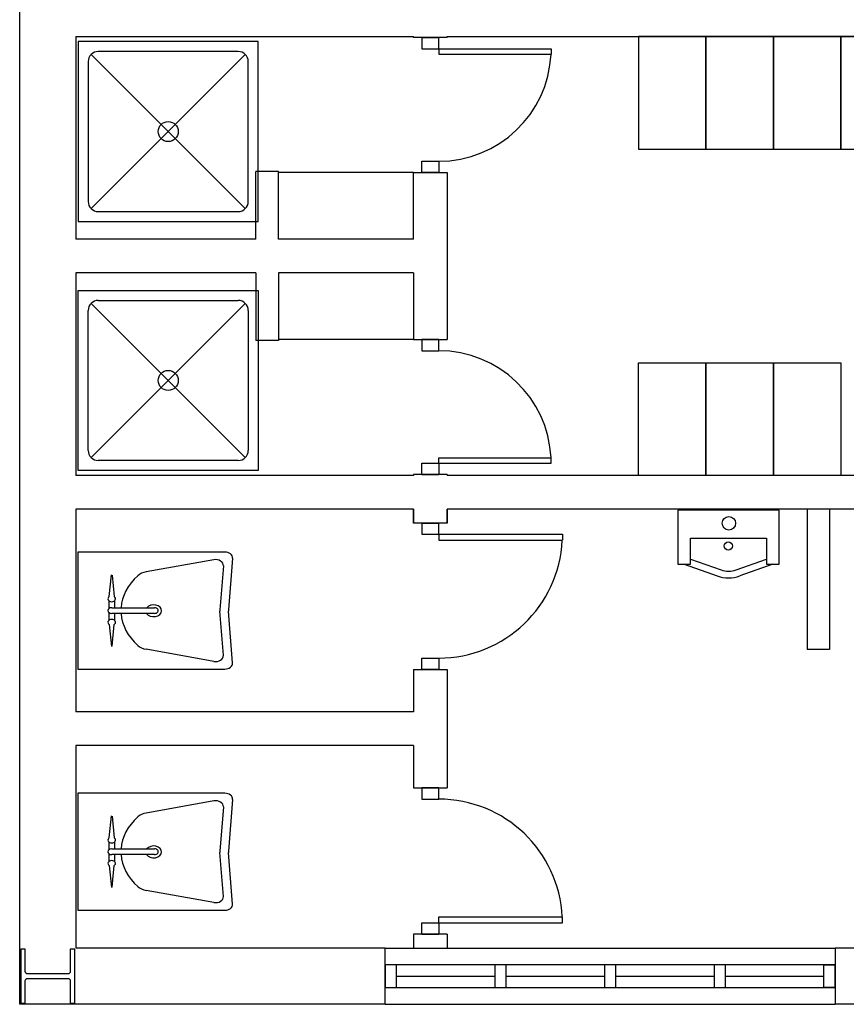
# Model space of a CAD drawing. Header units: millimetres. Extents: x -559 to 10735, y -2326 to 222.
# Tile 620 of 656: x 8330 to 8350, y -1403 to -1380. Entities that reach past the tile are written whole.
import ezdxf

# ---------------------------------------------------------------- set-up
doc = ezdxf.new("R2010")
doc.units = ezdxf.units.MM
doc.header["$LTSCALE"] = 4
doc.layers.add('Planta Baixa', color=251, linetype='Continuous')

# ---------------------------------------------------------------- blocks, each defined once
blk = doc.blocks.new('AUD18D1S-flat-45-flat-1')
at = {"color": 9}
for p, q in [((-0.075, 0), (0.075, 0)), ((0.075, -0.65), (-0.075, -0.65))]:
    blk.add_line(p, q, dxfattribs=at)
blk = doc.blocks.new('AUD19D1S-flat-45-flat-1')
at = {"color": 9}
for p, q in [((0, 0), (0, 0)), ((0, -0.65), (0, -0.65))]:
    blk.add_line(p, q, dxfattribs=at)
blk = doc.blocks.new('AUD37D1S-flat-117-flat-1')
at = {"color": 9}
for p, q in [((0.0375, 0), (-0.0375, 0)), ((-0.0375, 0), (-0.0375, -0.05)), ((0.0375, -0.05), (0.0375, 0)), ((-0.0375, -0.05), (0.0375, -0.05))]:
    blk.add_line(p, q, dxfattribs=at)
at = {"color": 9, "oblique": 22.6199, "width": 1.083333, "flags": 3}
for p in [(-0.0375, -0.05), (0, -0.05), (0.0375, -0.05)]:
    blk.add_attdef('JAMBPT', p, '', height=0.00588, rotation=326.3099, dxfattribs=at)
at = {"color": 9, "width": 0.666667, "flags": 3}
for p in [(0, -0.05), (0.0375, -0.05)]:
    blk.add_attdef('JAMBPT', p, '', height=0.0075, rotation=270, dxfattribs=at)
blk = doc.blocks.new('AUD37D1S-flat-116-flat-1')
at = {"color": 9}
for p, q in [((-0.0375, 0.05), (0.0375, 0.05)), ((-0.0375, 0), (-0.0375, 0.05)), ((0.0375, 0.05), (0.0375, 0)), ((0.0375, 0), (-0.0375, 0))]:
    blk.add_line(p, q, dxfattribs=at)
at = {"color": 9, "text_generation_flag": 4, "flags": 3}
for p, height, rotation, width in [((-0.0375, 0.05), 0.00588, 33.6901, 1.083333), ((0, 0.05), 0.0075, 90, 0.666667), ((0, 0.05), 0.00588, 33.6901, 1.083333), ((0.0375, 0.05), 0.0075, 90, 0.666667), ((0.0375, 0.05), 0.00588, 33.6901, 1.083333)]:
    blk.add_attdef('JAMBPT', p, '', height=height, rotation=rotation, dxfattribs=dict(at, width=width))
blk = doc.blocks.new('AUD41D1S-flat-30-flat-1')
at = {"color": 9}
for p, q in [((0.0375, 0.325), (-0.0375, 0.325)), ((-0.0375, -0.325), (0.0375, -0.325))]:
    blk.add_line(p, q, dxfattribs=at)
blk = doc.blocks.new('AUD30D1S-flat-10-flat-1')
at = {"color": 9}
for p, q in [((0, -0.275), (0, -0.2483)), ((0, -0.2483), (0.5498, -0.2483)), ((0.5498, -0.275), (0.5498, -0.2483)), ((0, -0.275), (0.5498, -0.275))]:
    blk.add_line(p, q, dxfattribs=at)
blk.add_ellipse((0, -0.275), major_axis=(-0.3888, 0.3888), ratio=1, start_param=3.975621, end_param=5.497787, dxfattribs=at)
blk = doc.blocks.new('A1064DA-flat-4-flat-1')
at = {"color": 9}
for p, q in [((0, -0.4), (0, 0.4)), ((0, 0.4), (0.8, 0.4)), ((0.8, 0.4), (0.8, -0.4)), ((0.0889, 0.3556), (0.7111, 0.3556)), ((0.0444, -0.3111), (0.0444, 0.3111)), ((0.7425, 0.3425), (0.0575, -0.3425)), ((0.0575, 0.3425), (0.7425, -0.3425)), ((0.7556, 0.3111), (0.7556, -0.3111)), ((0.7111, -0.3556), (0.0889, -0.3556)), ((0.8, -0.4), (0, -0.4))]:
    blk.add_line(p, q, dxfattribs=at)
for centre, major_axis, start_param, end_param in [((0.0889, 0.3111), (0.0314, -0.0314), 2.356194, 3.926992), ((0.7111, 0.3111), (0.0314, -0.0314), 0.785397, 2.356195), ((0.4, 0), (0.0314, -0.0314), 0.785398, 7.068583), ((0.0889, -0.3111), (-0.0314, -0.0314), -0.785399, 0.785399), ((0.7111, -0.3111), (-0.0314, -0.0314), 0.785397, 2.356195)]:
    blk.add_ellipse(centre, major_axis=major_axis, ratio=1, start_param=start_param, end_param=end_param, dxfattribs=at)
blk = doc.blocks.new('A1138DD-flat-2-flat-1')
at = {"color": 9}
for p, q in [((0, 0.26), (0, -0.26)), ((0.6534, 0.26), (0, 0.26)), ((0.6043, 0.2256), (0.3034, 0.1719)), ((0.6879, 0.2325), (0.6703, 0.003)), ((0.6467, 0.1988), (0.6317, 0.003)), ((0.1398, 0.0618), (0.1492, 0.159)), ((0.1524, 0.1576), (0.1615, 0.0618)), ((0.1389, 0.0091), (0.1389, 0.0429)), ((0.1507, 0.0127), (0.3408, 0.0127)), ((0.1625, 0.0429), (0.1625, 0.0127)), ((0.1389, -0.0429), (0.1389, -0.0091)), ((0.3408, -0.0127), (0.1507, -0.0127)), ((0.1625, -0.0127), (0.1625, -0.0429)), ((0.6467, -0.1988), (0.6317, -0.003)), ((0.6879, -0.2325), (0.6703, -0.003)), ((0.1398, -0.0618), (0.1492, -0.159)), ((0.1524, -0.1576), (0.1615, -0.0618)), ((0.6043, -0.2256), (0.3034, -0.1719)), ((0, -0.26), (0.6534, -0.26))]:
    blk.add_line(p, q, dxfattribs=at)
for centre, major_axis, start_param, end_param in [((0.6123, 0.2003), (0.0345, 0), -0.057781, 1.803372), ((0.6534, 0.234), (0.0345, 0), -0.057781, 1.570796), ((0.5115, 0), (0.3197, 0), 2.444575, 3.088713), ((0.3193, 0.1213), (-0.069, 0), -1.33822, -0.697017), ((0.1507, 0.052), (-0.0169, 0), -0.873805, 4.014592), ((0.1507, 0), (-0.0169, 0), -1.570796, 1.570796), ((0.3369, -0.0007), (-0.035, 0), 0.474851, 5.750777), ((0.3408, 0), (-0.0169, 0), 1.570796, 4.712389), ((0.7006, 0), (-0.069, 0), -0.057781, 0.057781), ((0.7392, 0), (-0.069, 0), -0.057781, 0.057781), ((0.1507, -0.052), (-0.0169, 0), 2.268617, 7.15699), ((0.5115, 0), (-0.3197, 0), 0.05288, 0.697017), ((0.3193, -0.1213), (0.069, 0), -2.444575, -1.803372), ((0.6123, -0.2003), (-0.0345, 0), 1.33822, 3.199374), ((0.6534, -0.234), (-0.0345, 0), 1.570796, 3.199374)]:
    blk.add_ellipse(centre, major_axis=major_axis, ratio=0.753623, start_param=start_param, end_param=end_param, dxfattribs=at)
blk = doc.blocks.new('A1163DA-flat-1-flat-1')
at = {"color": 9}
for p, q in [((-0.1687, -0.2173), (-0.0336, -0.2656)), ((0.0336, -0.2656), (0.1687, -0.2173)), ((-0.1969, -0.24), (-0.0504, -0.2923)), ((0.1969, -0.24), (0.0504, -0.2923))]:
    blk.add_line(p, q, dxfattribs=at)
blk.add_lwpolyline([(-0.225, 0), (-0.225, -0.24), (-0.1687, -0.24), (-0.1687, -0.1244), (0.1687, -0.1244), (0.1687, -0.24), (0.225, -0.24), (0.225, 0)], close=True, dxfattribs=at)
for centre, radius in [((0.0014, -0.0582), 0.03), ((-0.0011, -0.159), 0.018)]:
    blk.add_circle(centre, radius, dxfattribs=at)
for centre, radius in [((0, -0.151), 0.15), ((0, -0.1714), 0.1)]:
    blk.add_arc(centre, radius, 250.355, 289.645, dxfattribs=at)
blk = doc.blocks.new('A1095D1-flat-22-flat-1')
at = {"color": 9}
for p, q in [((-0.3, 0), (-0.3, -0.5)), ((0, 0), (-0.3, 0)), ((0, -0.5), (0, 0)), ((-0.3, -0.5), (0, -0.5))]:
    blk.add_line(p, q, dxfattribs=at)
blk = doc.blocks.new('A1095D1-flat-21-flat-1')
at = {"color": 9}
for p, q in [((-0.3, 0), (-0.3, -0.5)), ((0, 0), (-0.3, 0)), ((0, -0.5), (0, 0)), ((-0.3, -0.5), (0, -0.5))]:
    blk.add_line(p, q, dxfattribs=at)
blk = doc.blocks.new('A1095D1-flat-18-flat-1')
at = {"color": 9}
for p, q in [((-0.3, 0), (-0.3, -0.5)), ((0, 0), (-0.3, 0)), ((0, -0.5), (0, 0)), ((-0.3, -0.5), (0, -0.5))]:
    blk.add_line(p, q, dxfattribs=at)
blk = doc.blocks.new('A1095D1-flat-17-flat-1')
at = {"color": 9}
for p, q in [((-0.3, 0), (-0.3, -0.5)), ((0, 0), (-0.3, 0)), ((0, -0.5), (0, 0)), ((-0.3, -0.5), (0, -0.5))]:
    blk.add_line(p, q, dxfattribs=at)
blk = doc.blocks.new('A1138DD-flat-1-flat-1')
at = {"color": 9}
for p, q in [((0, 0.26), (0, -0.26)), ((0.6534, 0.26), (0, 0.26)), ((0.6043, 0.2256), (0.3034, 0.1719)), ((0.6879, 0.2325), (0.6703, 0.003)), ((0.6467, 0.1988), (0.6317, 0.003)), ((0.1398, 0.0618), (0.1492, 0.159)), ((0.1524, 0.1576), (0.1615, 0.0618)), ((0.1389, 0.0091), (0.1389, 0.0429)), ((0.1507, 0.0127), (0.3408, 0.0127)), ((0.1625, 0.0429), (0.1625, 0.0127)), ((0.1389, -0.0429), (0.1389, -0.0091)), ((0.3408, -0.0127), (0.1507, -0.0127)), ((0.1625, -0.0127), (0.1625, -0.0429)), ((0.6467, -0.1988), (0.6317, -0.003)), ((0.6879, -0.2325), (0.6703, -0.003)), ((0.1398, -0.0618), (0.1492, -0.159)), ((0.1524, -0.1576), (0.1615, -0.0618)), ((0.6043, -0.2256), (0.3034, -0.1719)), ((0, -0.26), (0.6534, -0.26))]:
    blk.add_line(p, q, dxfattribs=at)
for centre, major_axis, start_param, end_param in [((0.6123, 0.2003), (0.0345, 0), -0.057781, 1.803372), ((0.6534, 0.234), (0.0345, 0), -0.057781, 1.570796), ((0.5115, 0), (0.3197, 0), 2.444575, 3.088713), ((0.3193, 0.1213), (-0.069, 0), -1.33822, -0.697017), ((0.1507, 0.052), (-0.0169, 0), -0.873805, 4.014592), ((0.1507, 0), (-0.0169, 0), -1.570796, 1.570796), ((0.3369, -0.0007), (-0.035, 0), 0.474851, 5.750777), ((0.3408, 0), (-0.0169, 0), 1.570796, 4.712389), ((0.7006, 0), (-0.069, 0), -0.057781, 0.057781), ((0.7392, 0), (-0.069, 0), -0.057781, 0.057781), ((0.1507, -0.052), (-0.0169, 0), 2.268617, 7.15699), ((0.5115, 0), (-0.3197, 0), 0.05288, 0.697017), ((0.3193, -0.1213), (-0.069, 0), 0.697017, 1.33822), ((0.6123, -0.2003), (0.0345, 0), -1.803372, 0.057781), ((0.6534, -0.234), (-0.0345, 0), 1.570796, 3.199374)]:
    blk.add_ellipse(centre, major_axis=major_axis, ratio=0.753623, start_param=start_param, end_param=end_param, dxfattribs=at)
blk = doc.blocks.new('AUD18D1S-flat-40-flat-1')
at = {"color": 9}
for p, q in [((-0.075, 0), (0.075, 0)), ((0.075, -0.6), (-0.075, -0.6))]:
    blk.add_line(p, q, dxfattribs=at)
blk = doc.blocks.new('AUD19D1S-flat-40-flat-1')
at = {"color": 9}
for p, q in [((0, 0), (0, 0)), ((0, -0.6), (0, -0.6))]:
    blk.add_line(p, q, dxfattribs=at)
blk = doc.blocks.new('AUD37D1S-flat-104-flat-1')
at = {"color": 9}
for p, q in [((0.0375, 0), (-0.0375, 0)), ((-0.0375, 0), (-0.0375, -0.05)), ((0.0375, -0.05), (0.0375, 0)), ((-0.0375, -0.05), (0.0375, -0.05))]:
    blk.add_line(p, q, dxfattribs=at)
at = {"color": 9, "oblique": 22.6199, "width": 1.083333, "flags": 3}
for p in [(-0.0375, -0.05), (0, -0.05), (0.0375, -0.05)]:
    blk.add_attdef('JAMBPT', p, '', height=0.00588, rotation=326.3099, dxfattribs=at)
at = {"color": 9, "width": 0.666667, "flags": 3}
for p in [(0, -0.05), (0.0375, -0.05)]:
    blk.add_attdef('JAMBPT', p, '', height=0.0075, rotation=270, dxfattribs=at)
blk = doc.blocks.new('AUD37D1S-flat-103-flat-1')
at = {"color": 9}
for p, q in [((-0.0375, 0.05), (0.0375, 0.05)), ((-0.0375, 0), (-0.0375, 0.05)), ((0.0375, 0.05), (0.0375, 0)), ((0.0375, 0), (-0.0375, 0))]:
    blk.add_line(p, q, dxfattribs=at)
at = {"color": 9, "text_generation_flag": 4, "flags": 3}
for p, height, rotation, width in [((-0.0375, 0.05), 0.00588, 33.6901, 1.083333), ((0, 0.05), 0.0075, 90, 0.666667), ((0, 0.05), 0.00588, 33.6901, 1.083333), ((0.0375, 0.05), 0.0075, 90, 0.666667), ((0.0375, 0.05), 0.00588, 33.6901, 1.083333)]:
    blk.add_attdef('JAMBPT', p, '', height=height, rotation=rotation, dxfattribs=dict(at, width=width))
blk = doc.blocks.new('AUD41D1S-flat-26-flat-1')
at = {"color": 9}
for p, q in [((0.0375, 0.3), (-0.0375, 0.3)), ((-0.0375, -0.3), (0.0375, -0.3))]:
    blk.add_line(p, q, dxfattribs=at)
blk = doc.blocks.new('AUD30D1S-flat-9-flat-1')
at = {"color": 9}
for p, q in [((0, -0.25), (0, -0.2257)), ((0, -0.2257), (0.4999, -0.2257)), ((0, -0.25), (0.4999, -0.25)), ((0.4999, -0.25), (0.4999, -0.2257))]:
    blk.add_line(p, q, dxfattribs=at)
blk.add_ellipse((0, -0.25), major_axis=(-0.3535, 0.3535), ratio=1, start_param=3.975621, end_param=5.497787, dxfattribs=at)
blk = doc.blocks.new('AUD41D1S-flat-25-flat-1')
at = {"color": 9}
for p, q in [((-0.0375, 0.3), (0.0375, 0.3)), ((0.0375, -0.3), (-0.0375, -0.3))]:
    blk.add_line(p, q, dxfattribs=at)
blk = doc.blocks.new('AUD37D1S-flat-102-flat-1')
at = {"color": 9}
for p, q in [((0.0375, 0), (-0.0375, 0)), ((-0.0375, 0), (-0.0375, -0.05)), ((0.0375, -0.05), (0.0375, 0)), ((-0.0375, -0.05), (0.0375, -0.05))]:
    blk.add_line(p, q, dxfattribs=at)
at = {"color": 9, "oblique": 22.6199, "width": 1.083333, "flags": 3}
for p in [(-0.0375, -0.05), (0, -0.05), (0.0375, -0.05)]:
    blk.add_attdef('JAMBPT', p, '', height=0.00588, rotation=326.3099, dxfattribs=at)
at = {"color": 9, "width": 0.666667, "flags": 3}
for p in [(0, -0.05), (0.0375, -0.05)]:
    blk.add_attdef('JAMBPT', p, '', height=0.0075, rotation=270, dxfattribs=at)
blk = doc.blocks.new('AUD37D1S-flat-101-flat-1')
at = {"color": 9}
for p, q in [((-0.0375, 0.05), (0.0375, 0.05)), ((-0.0375, 0), (-0.0375, 0.05)), ((0.0375, 0.05), (0.0375, 0)), ((0.0375, 0), (-0.0375, 0))]:
    blk.add_line(p, q, dxfattribs=at)
at = {"color": 9, "text_generation_flag": 4, "flags": 3}
for p, height, rotation, width in [((-0.0375, 0.05), 0.00588, 33.6901, 1.083333), ((0, 0.05), 0.0075, 90, 0.666667), ((0, 0.05), 0.00588, 33.6901, 1.083333), ((0.0375, 0.05), 0.0075, 90, 0.666667), ((0.0375, 0.05), 0.00588, 33.6901, 1.083333)]:
    blk.add_attdef('JAMBPT', p, '', height=height, rotation=rotation, dxfattribs=dict(at, width=width))
blk = doc.blocks.new('AUD19D1S-flat-39-flat-1')
at = {"color": 9}
for p, q in [((0, 0.6), (0, 0.6)), ((0, 0), (0, 0))]:
    blk.add_line(p, q, dxfattribs=at)
blk = doc.blocks.new('AUD18D1S-flat-39-flat-1')
at = {"color": 9}
for p, q in [((0.075, 0.6), (-0.075, 0.6)), ((-0.075, 0), (0.075, 0))]:
    blk.add_line(p, q, dxfattribs=at)
blk = doc.blocks.new('A1064DA-flat-3-flat-1')
at = {"color": 9}
for p, q in [((0.8, 0.4), (0, 0.4)), ((0, 0.4), (0, -0.4)), ((0.8, -0.4), (0.8, 0.4)), ((0.7111, 0.3556), (0.0889, 0.3556)), ((0.0444, 0.3111), (0.0444, -0.3111)), ((0.7425, -0.3425), (0.0575, 0.3425)), ((0.0575, -0.3425), (0.7425, 0.3425)), ((0.7556, -0.3111), (0.7556, 0.3111)), ((0.0889, -0.3556), (0.7111, -0.3556)), ((0, -0.4), (0.8, -0.4))]:
    blk.add_line(p, q, dxfattribs=at)
for centre, major_axis, start_param, end_param in [((0.0889, 0.3111), (-0.0314, 0.0314), -0.785399, 0.785399), ((0.7111, 0.3111), (-0.0314, 0.0314), 3.92699, 5.497788), ((0.4, 0), (-0.0314, 0.0314), 3.926991, 10.210176), ((0.0889, -0.3111), (0.0314, 0.0314), 2.356194, 3.926992), ((0.7111, -0.3111), (0.0314, 0.0314), 3.92699, 5.497788)]:
    blk.add_ellipse(centre, major_axis=major_axis, ratio=1, start_param=start_param, end_param=end_param, dxfattribs=at)
blk = doc.blocks.new('AUD30D1S-flat-8-flat-1')
at = {"color": 9}
for p, q in [((0, 0.25), (0, 0.2257)), ((0, 0.25), (0.4999, 0.25)), ((0, 0.2257), (0.4999, 0.2257)), ((0.4999, 0.25), (0.4999, 0.2257))]:
    blk.add_line(p, q, dxfattribs=at)
blk.add_ellipse((0, 0.25), major_axis=(-0.3535, -0.3535), ratio=1, start_param=0.785398, end_param=2.307564, dxfattribs=at)
blk = doc.blocks.new('A1095D1-flat-16-flat-1')
at = {"color": 9}
for p, q in [((-0.3, 0), (-0.3, 0.5)), ((-0.3, 0.5), (0, 0.5)), ((0, 0.5), (0, 0)), ((0, 0), (-0.3, 0))]:
    blk.add_line(p, q, dxfattribs=at)
blk = doc.blocks.new('A1095D1-flat-15-flat-1')
at = {"color": 9}
for p, q in [((-0.3, 0), (-0.3, 0.5)), ((-0.3, 0.5), (0, 0.5)), ((0, 0.5), (0, 0)), ((0, 0), (-0.3, 0))]:
    blk.add_line(p, q, dxfattribs=at)
blk = doc.blocks.new('A1095D1-flat-14-flat-1')
at = {"color": 9}
for p, q in [((-0.3, 0), (-0.3, 0.5)), ((-0.3, 0.5), (0, 0.5)), ((0, 0.5), (0, 0)), ((0, 0), (-0.3, 0))]:
    blk.add_line(p, q, dxfattribs=at)
blk = doc.blocks.new('AUW01D3S-flat-10-flat-1')
at = {"color": 9}
for p, q in [((0, 0.125), (2, 0.125)), ((0, -0.125), (2, -0.125))]:
    blk.add_line(p, q, dxfattribs=at)
blk = doc.blocks.new('AUD18D1S-flat-20-flat-1')
at = {"color": 9}
for p, q in [((0, -0.125), (0, 0.125)), ((2, 0.125), (2, -0.125))]:
    blk.add_line(p, q, dxfattribs=at)
blk = doc.blocks.new('AUD19D1S-flat-20-flat-1')
at = {"color": 9}
for p, q in [((0, 0), (0, 0)), ((2, 0), (2, 0))]:
    blk.add_line(p, q, dxfattribs=at)
blk = doc.blocks.new('AUD37D1S-flat-58-flat-1')
at = {"color": 9}
for p, q in [((0, 0.05), (0, -0.05)), ((0.05, 0.05), (0, 0.05)), ((0.05, -0.05), (0.05, 0.05)), ((0, -0.05), (0.05, -0.05))]:
    blk.add_line(p, q, dxfattribs=at)
at = {"color": 9, "oblique": 36.8699, "width": 1.25, "flags": 3}
for p in [(0.05, 0.05), (0.05, 0), (0.05, -0.05)]:
    blk.add_attdef('JAMBPT', p, '', height=0.00632, rotation=63.4349, dxfattribs=at)
at = {"color": 9, "width": 0.5, "flags": 3}
for p in [(0.05, 0.05), (0.05, 0)]:
    blk.add_attdef('JAMBPT', p, '', height=0.01, dxfattribs=at)
blk = doc.blocks.new('AUD37D1S-flat-57-flat-1')
at = {"color": 9}
for p, q in [((-0.05, 0.05), (0, 0.05)), ((-0.05, -0.05), (-0.05, 0.05)), ((0, 0.05), (0, -0.05)), ((0, -0.05), (-0.05, -0.05))]:
    blk.add_line(p, q, dxfattribs=at)
at = {"color": 9, "text_generation_flag": 4, "flags": 3}
for p, height, rotation, width in [((-0.05, 0.05), 0.00632, 116.5651, 1.25), ((-0.05, 0.05), 0.01, 180, 0.5), ((-0.05, 0), 0.01, 180, 0.5), ((-0.05, 0), 0.00632, 116.5651, 1.25), ((-0.05, -0.05), 0.00632, 116.5651, 1.25)]:
    blk.add_attdef('JAMBPT', p, '', height=height, rotation=rotation, dxfattribs=dict(at, width=width))
blk = doc.blocks.new('AUD40D1S-flat-20-flat-1')
at = {"color": 9}
for p, q in [((-1, 0.05), (-1, -0.05)), ((1, 0.05), (-1, 0.05)), ((1, -0.05), (1, 0.05)), ((-1, -0.05), (1, -0.05))]:
    blk.add_line(p, q, dxfattribs=at)
blk = doc.blocks.new('AUD40D1S-flat-19-flat-1')
at = {"color": 9}
for p, q in [((-1, 0.05), (-1, -0.05)), ((1, 0.05), (-1, 0.05)), ((1, -0.05), (1, 0.05)), ((-1, -0.05), (1, -0.05))]:
    blk.add_line(p, q, dxfattribs=at)
blk = doc.blocks.new('AUD37D1S-flat-56-flat-1')
at = {"color": 9}
for p, q in [((0, 0.05), (0, -0.05)), ((0.05, 0.05), (0, 0.05)), ((0.05, -0.05), (0.05, 0.05)), ((0, -0.05), (0.05, -0.05))]:
    blk.add_line(p, q, dxfattribs=at)
at = {"color": 9, "oblique": 36.8699, "width": 1.25, "flags": 3}
for p in [(0.05, 0.05), (0.05, 0), (0.05, -0.05)]:
    blk.add_attdef('JAMBPT', p, '', height=0.00632, rotation=63.4349, dxfattribs=at)
at = {"color": 9, "width": 0.5, "flags": 3}
for p in [(0.05, 0.05), (0.05, 0)]:
    blk.add_attdef('JAMBPT', p, '', height=0.01, dxfattribs=at)
blk = doc.blocks.new('AUD37D1S-flat-55-flat-1')
at = {"color": 9}
for p, q in [((0, 0.05), (0, -0.05)), ((0.05, 0.05), (0, 0.05)), ((0.05, -0.05), (0.05, 0.05)), ((0, -0.05), (0.05, -0.05))]:
    blk.add_line(p, q, dxfattribs=at)
at = {"color": 9, "oblique": 36.8699, "width": 1.25, "flags": 3}
for p in [(0.05, 0.05), (0.05, 0), (0.05, -0.05)]:
    blk.add_attdef('JAMBPT', p, '', height=0.00632, rotation=63.4349, dxfattribs=at)
at = {"color": 9, "width": 0.5, "flags": 3}
for p in [(0.05, 0.05), (0.05, 0)]:
    blk.add_attdef('JAMBPT', p, '', height=0.01, dxfattribs=at)
blk = doc.blocks.new('AUD37D1S-flat-54-flat-1')
at = {"color": 9}
for p, q in [((0, 0.05), (0, -0.05)), ((0.05, 0.05), (0, 0.05)), ((0.05, -0.05), (0.05, 0.05)), ((0, -0.05), (0.05, -0.05))]:
    blk.add_line(p, q, dxfattribs=at)
at = {"color": 9, "oblique": 36.8699, "width": 1.25, "flags": 3}
for p in [(0.05, 0.05), (0.05, 0), (0.05, -0.05)]:
    blk.add_attdef('JAMBPT', p, '', height=0.00632, rotation=63.4349, dxfattribs=at)
at = {"color": 9, "width": 0.5, "flags": 3}
for p in [(0.05, 0.05), (0.05, 0)]:
    blk.add_attdef('JAMBPT', p, '', height=0.01, dxfattribs=at)
blk = doc.blocks.new('AUW01D1S-flat-26-flat-1')
at = {"color": 9}
blk.add_line((-0.21875, 0), (0.21875, 0), dxfattribs=at)
blk = doc.blocks.new('AUW01D1S-flat-25-flat-1')
at = {"color": 9}
blk.add_line((-0.21875, 0), (0.21875, 0), dxfattribs=at)
blk = doc.blocks.new('AUW01D1S-flat-24-flat-1')
at = {"color": 9}
blk.add_line((-0.21875, 0), (0.21875, 0), dxfattribs=at)
blk = doc.blocks.new('AUW01D1S-flat-23-flat-1')
at = {"color": 9}
blk.add_line((-0.21875, 0), (0.21875, 0), dxfattribs=at)
blk = doc.blocks.new('AUD18D1S-flat-1-flat-1')
at = {"color": 9}
for p, q in [((0.075, 0.65), (-0.075, 0.65)), ((-0.075, 0), (0.075, 0))]:
    blk.add_line(p, q, dxfattribs=at)
blk = doc.blocks.new('AUD19D1S-flat-1-flat-1')
at = {"color": 9}
for p, q in [((0, 0.65), (0, 0.65)), ((0, 0), (0, 0))]:
    blk.add_line(p, q, dxfattribs=at)
blk = doc.blocks.new('AUD37D1S-flat-2-flat-1')
at = {"color": 9}
for p, q in [((-0.0375, 0.05), (0.0375, 0.05)), ((-0.0375, 0), (-0.0375, 0.05)), ((0.0375, 0.05), (0.0375, 0)), ((0.0375, 0), (-0.0375, 0))]:
    blk.add_line(p, q, dxfattribs=at)
at = {"color": 9, "text_generation_flag": 4, "flags": 3}
for p, height, rotation, width in [((-0.0375, 0.05), 0.00588, 33.6901, 1.083333), ((0, 0.05), 0.0075, 90, 0.666667), ((0, 0.05), 0.00588, 33.6901, 1.083333), ((0.0375, 0.05), 0.0075, 90, 0.666667), ((0.0375, 0.05), 0.00588, 33.6901, 1.083333)]:
    blk.add_attdef('JAMBPT', p, '', height=height, rotation=rotation, dxfattribs=dict(at, width=width))
blk = doc.blocks.new('AUD37D1S-flat-1-flat-1')
at = {"color": 9}
for p, q in [((0.0375, 0), (-0.0375, 0)), ((-0.0375, 0), (-0.0375, -0.05)), ((0.0375, -0.05), (0.0375, 0)), ((-0.0375, -0.05), (0.0375, -0.05))]:
    blk.add_line(p, q, dxfattribs=at)
at = {"color": 9, "oblique": 22.6199, "width": 1.083333, "flags": 3}
for p in [(-0.0375, -0.05), (0, -0.05), (0.0375, -0.05)]:
    blk.add_attdef('JAMBPT', p, '', height=0.00588, rotation=326.3099, dxfattribs=at)
at = {"color": 9, "width": 0.666667, "flags": 3}
for p in [(0, -0.05), (0.0375, -0.05)]:
    blk.add_attdef('JAMBPT', p, '', height=0.0075, rotation=270, dxfattribs=at)
blk = doc.blocks.new('AUD41D1S-flat-1-flat-1')
at = {"color": 9}
for p, q in [((-0.0375, 0.325), (0.0375, 0.325)), ((0.0375, -0.325), (-0.0375, -0.325))]:
    blk.add_line(p, q, dxfattribs=at)
blk = doc.blocks.new('AUD30D1S-flat-1-flat-1')
at = {"color": 9}
for p, q in [((0, 0.275), (0, 0.2483)), ((0, 0.275), (0.5498, 0.275)), ((0.5498, 0.275), (0.5498, 0.2483)), ((0, 0.2483), (0.5498, 0.2483))]:
    blk.add_line(p, q, dxfattribs=at)
blk.add_ellipse((0, 0.275), major_axis=(-0.3888, -0.3888), ratio=1, start_param=0.785398, end_param=2.307564, dxfattribs=at)

msp = doc.modelspace()

# ---------------------------------------------------------------- linework, layer by layer
at = {"layer": 'Planta Baixa'}
for p, q in [((8330.1, -1403.324), (8330.1, -1375.099)), ((8331.444, -1380.206), (8331.444, -1385.045)), ((8331.444, -1380.206), (8339.509, -1380.206)), ((8339.509, -1380.228), (8339.509, -1380.206)), ((8340.315, -1380.206), (8361.013, -1380.206)), ((8340.315, -1380.228), (8340.315, -1380.206)), ((8336.283, -1383.432), (8335.745, -1383.432)), ((8335.745, -1385.045), (8335.745, -1383.432)), ((8336.283, -1385.045), (8336.283, -1383.432)), ((8339.509, -1383.453), (8336.283, -1383.453)), ((8339.509, -1385.045), (8339.509, -1383.453)), ((8340.315, -1383.453), (8340.315, -1387.443)), ((8335.745, -1385.045), (8331.444, -1385.045)), ((8339.509, -1385.045), (8336.283, -1385.045)), ((8335.745, -1385.851), (8331.444, -1385.851)), ((8331.444, -1385.851), (8331.444, -1390.69)), ((8335.745, -1385.851), (8335.745, -1387.464)), ((8339.509, -1385.851), (8336.283, -1385.851)), ((8336.283, -1385.851), (8336.283, -1387.464)), ((8339.509, -1385.851), (8339.509, -1387.443)), ((8336.283, -1387.464), (8335.745, -1387.464)), ((8339.509, -1387.443), (8336.283, -1387.443)), ((8339.509, -1390.69), (8331.444, -1390.69)), ((8339.509, -1390.668), (8339.509, -1390.69)), ((8340.315, -1390.668), (8340.315, -1390.69)), ((8356.579, -1390.69), (8340.315, -1390.69)), ((8339.509, -1391.496), (8331.444, -1391.496)), ((8331.444, -1391.496), (8331.444, -1396.335)), ((8339.509, -1391.496), (8339.509, -1391.828)), ((8339.509, -1391.828), (8339.509, -1391.496)), ((8340.315, -1391.496), (8340.315, -1391.828)), ((8354.965, -1391.496), (8340.315, -1391.496)), ((8340.315, -1391.828), (8340.315, -1391.496)), ((8348.916, -1391.496), (8348.916, -1394.847)), ((8349.453, -1391.496), (8349.453, -1394.847)), ((8349.453, -1394.847), (8348.916, -1394.847)), ((8339.509, -1395.322), (8339.509, -1396.335)), ((8340.315, -1395.322), (8340.315, -1398.154)), ((8339.509, -1396.335), (8331.444, -1396.335)), ((8339.509, -1397.141), (8331.444, -1397.141)), ((8331.444, -1397.141), (8331.444, -1401.98)), ((8339.509, -1397.141), (8339.509, -1398.154)), ((8339.509, -1401.648), (8339.509, -1401.98)), ((8340.315, -1401.648), (8340.315, -1401.98)), ((8338.837, -1401.98), (8331.444, -1401.98)), ((8354.965, -1401.98), (8349.589, -1401.98)), ((8338.837, -1403.324), (8330.1, -1403.324)), ((8361.82, -1403.324), (8349.589, -1403.324))]:
    msp.add_line(p, q, dxfattribs=at)
msp.add_lwpolyline([(8331.417, -1402.007), (8331.31, -1402.007), (8331.31, -1402.544, -0.414214), (8331.256, -1402.598), (8330.288, -1402.598, -0.414214), (8330.235, -1402.544), (8330.235, -1402.007), (8330.127, -1402.007), (8330.127, -1403.297), (8330.235, -1403.297), (8330.235, -1402.759, -0.414214), (8330.288, -1402.706), (8331.256, -1402.706, -0.414214), (8331.31, -1402.759), (8331.31, -1403.297), (8331.417, -1403.297)], format="xyb", close=True, dxfattribs=at)

# ---------------------------------------------------------------- block references
at = {"layer": 'Planta Baixa', "xscale": 5.376215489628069, "yscale": 5.376215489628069, "zscale": 5.376215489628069}
for name, p in [('A1095D1-flat-17-flat-1', (8346.498, -1380.206)), ('A1095D1-flat-18-flat-1', (8348.111, -1380.206)), ('A1095D1-flat-21-flat-1', (8349.723, -1380.206)), ('A1095D1-flat-22-flat-1', (8351.336, -1380.206)), ('A1064DA-flat-3-flat-1', (8331.499, -1382.475)), ('AUD18D1S-flat-39-flat-1', (8339.912, -1383.453)), ('AUD41D1S-flat-25-flat-1', (8339.912, -1381.841)), ('AUD37D1S-flat-102-flat-1', (8339.912, -1380.228)), ('AUD19D1S-flat-39-flat-1', (8339.912, -1383.453)), ('AUD30D1S-flat-8-flat-1', (8340.113, -1381.841)), ('AUD37D1S-flat-101-flat-1', (8339.912, -1383.453)), ('A1064DA-flat-4-flat-1', (8331.499, -1388.421)), ('AUD18D1S-flat-40-flat-1', (8339.912, -1387.443)), ('AUD37D1S-flat-104-flat-1', (8339.912, -1387.443)), ('AUD41D1S-flat-26-flat-1', (8339.912, -1389.055)), ('AUD19D1S-flat-40-flat-1', (8339.912, -1387.443)), ('AUD30D1S-flat-9-flat-1', (8340.113, -1389.055)), ('A1095D1-flat-16-flat-1', (8346.498, -1390.69)), ('A1095D1-flat-15-flat-1', (8348.111, -1390.69)), ('A1095D1-flat-14-flat-1', (8349.723, -1390.69)), ('AUD37D1S-flat-103-flat-1', (8339.912, -1390.668)), ('A1163DA-flat-1-flat-1', (8347.04, -1391.52)), ('AUD18D1S-flat-1-flat-1', (8339.912, -1395.322)), ('AUD37D1S-flat-1-flat-1', (8339.912, -1391.828)), ('AUD41D1S-flat-1-flat-1', (8339.912, -1393.575)), ('AUD19D1S-flat-1-flat-1', (8339.912, -1395.322)), ('AUD30D1S-flat-1-flat-1', (8340.113, -1393.575)), ('A1138DD-flat-2-flat-1', (8331.49, -1393.918)), ('AUD37D1S-flat-2-flat-1', (8339.912, -1395.322)), ('A1138DD-flat-1-flat-1', (8331.49, -1399.679)), ('AUD18D1S-flat-45-flat-1', (8339.912, -1398.154)), ('AUD37D1S-flat-117-flat-1', (8339.912, -1398.154)), ('AUD41D1S-flat-30-flat-1', (8339.912, -1399.901)), ('AUD19D1S-flat-45-flat-1', (8339.912, -1398.154)), ('AUD30D1S-flat-10-flat-1', (8340.113, -1399.901)), ('AUD37D1S-flat-116-flat-1', (8339.912, -1401.648)), ('AUW01D3S-flat-10-flat-1', (8338.837, -1402.652)), ('AUD18D1S-flat-20-flat-1', (8338.837, -1402.652)), ('AUD37D1S-flat-58-flat-1', (8338.837, -1402.652)), ('AUD40D1S-flat-20-flat-1', (8344.213, -1402.652)), ('AUD40D1S-flat-19-flat-1', (8344.213, -1402.652)), ('AUD37D1S-flat-56-flat-1', (8341.457, -1402.652)), ('AUD37D1S-flat-55-flat-1', (8344.078, -1402.652)), ('AUD37D1S-flat-54-flat-1', (8346.699, -1402.652)), ('AUD37D1S-flat-57-flat-1', (8349.589, -1402.652)), ('AUD19D1S-flat-20-flat-1', (8338.837, -1402.652)), ('AUW01D1S-flat-26-flat-1', (8340.281, -1402.652)), ('AUW01D1S-flat-25-flat-1', (8342.902, -1402.652)), ('AUW01D1S-flat-24-flat-1', (8345.523, -1402.652)), ('AUW01D1S-flat-23-flat-1', (8348.144, -1402.652))]:
    msp.add_blockref(name, p, dxfattribs=at)

doc.saveas('drawing.dxf')
